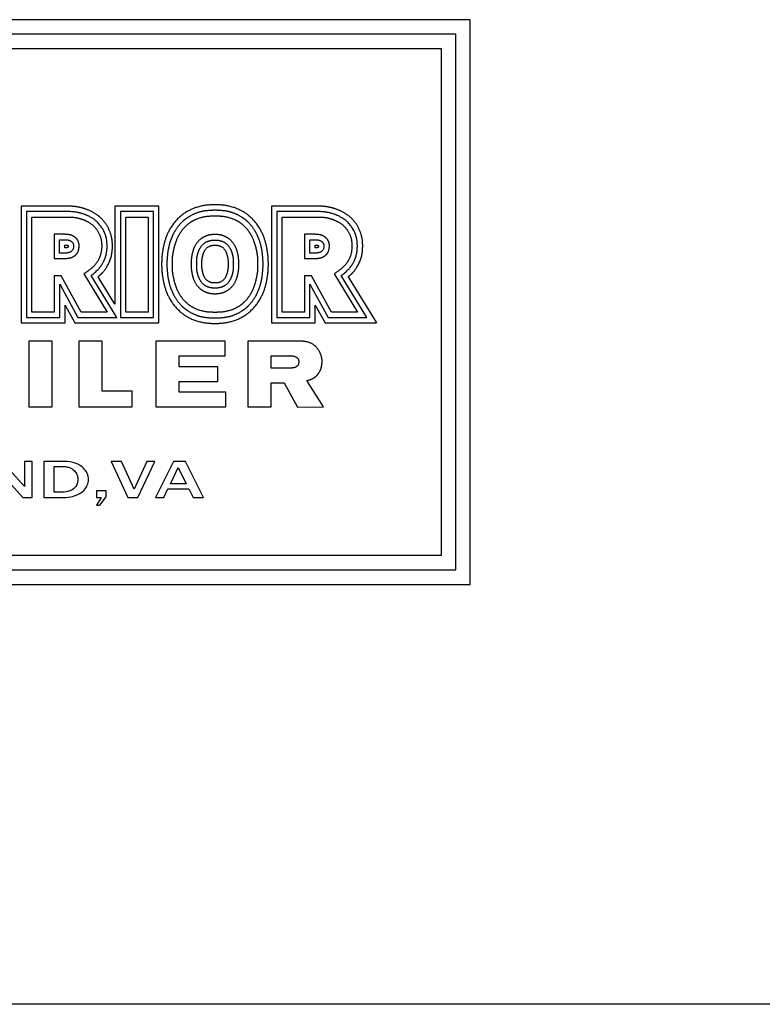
# Model space of a CAD drawing. Header units: inches. Extents: x 24 to 1128, y -94 to 748.
# Tile 350 of 573: x 525 to 551, y 298 to 332. Entities that reach past the tile are written whole.
import ezdxf

# ---------------------------------------------------------------- set-up
doc = ezdxf.new("R2010")
doc.units = ezdxf.units.IN
doc.header["$LTSCALE"] = 32
doc.header["$MEASUREMENT"] = 0
doc.layers.add('Visible (ANSI)', color=7, linetype='Continuous', lineweight=30)

msp = doc.modelspace()

# ---------------------------------------------------------------- linework, layer by layer
at = {"layer": 'Visible (ANSI)'}
for p, q in [((540.44489, 331.53736), (504.44489, 331.53736)), ((540.44489, 312.0181), (540.44489, 331.53736)), ((539.94489, 331.03736), (504.94489, 331.03736)), ((539.94489, 312.5181), (539.94489, 331.03736)), ((505.44489, 330.53736), (539.44489, 330.53736)), ((539.44489, 330.53736), (539.44489, 313.0181)), ((526.60143, 325.08993), (524.92233, 325.08993)), ((524.92233, 325.08993), (524.92233, 321.05922)), ((528.16739, 325.08993), (528.16739, 321.69796)), ((529.68656, 325.08993), (528.16739, 325.08993)), ((529.68656, 321.05922), (529.68656, 325.08993)), ((535.25143, 325.08993), (533.57233, 325.08993)), ((533.57233, 325.08993), (533.57233, 321.05922)), ((525.10939, 324.90276), (525.10939, 321.24615)), ((526.56846, 324.90271), (525.10939, 324.90276)), ((525.29539, 321.43215), (525.29539, 324.71676)), ((525.29539, 324.71676), (526.56424, 324.71676)), ((529.50023, 324.90276), (528.35556, 324.90276)), ((528.35556, 324.90276), (528.35556, 321.24615)), ((528.54156, 321.43215), (528.54156, 324.71676)), ((528.54156, 324.71676), (529.31423, 324.71676)), ((529.31423, 324.71676), (529.31423, 321.43215)), ((529.50023, 321.24615), (529.50023, 324.90276)), ((533.75939, 324.90276), (533.75939, 321.24615)), ((535.21846, 324.90271), (533.75939, 324.90276)), ((533.94539, 321.43215), (533.94539, 324.71676)), ((533.94539, 324.71676), (535.21424, 324.71676)), ((526.343, 324.11898), (526.06193, 324.11898)), ((526.06193, 324.11898), (526.06193, 323.27885)), ((534.993, 324.11898), (534.71193, 324.11898)), ((534.71193, 324.11898), (534.71193, 323.27885)), ((526.25197, 323.92987), (526.43404, 323.92987)), ((526.25197, 323.46834), (526.25197, 323.92987)), ((526.43404, 323.65422), (526.43404, 323.74522)), ((526.43404, 323.74522), (526.49003, 323.74522)), ((534.90197, 323.92987), (535.08404, 323.92987)), ((534.90197, 323.46834), (534.90197, 323.92987)), ((535.08404, 323.65422), (535.08404, 323.74522)), ((535.08404, 323.74522), (535.14003, 323.74522)), ((526.40844, 323.46834), (526.25197, 323.46834)), ((526.49215, 323.65422), (526.43404, 323.65422)), ((535.05844, 323.46834), (534.90197, 323.46834)), ((535.14215, 323.65422), (535.08404, 323.65422)), ((526.06193, 323.27885), (526.343, 323.27885)), ((534.71193, 323.27885), (534.993, 323.27885)), ((526.30925, 322.68639), (526.06897, 322.68639)), ((526.06897, 322.68639), (526.06897, 321.43215)), ((526.99763, 321.43215), (526.30925, 322.68639)), ((527.08876, 322.74711), (527.89407, 321.43215)), ((528.22609, 321.24615), (527.33937, 322.69404)), ((534.95925, 322.68639), (534.71897, 322.68639)), ((534.71897, 322.68639), (534.71897, 321.43215)), ((535.64763, 321.43215), (534.95925, 322.68639)), ((535.73876, 322.74711), (536.54407, 321.43215)), ((536.87609, 321.24615), (535.98937, 322.69404)), ((526.25497, 322.3987), (526.88754, 321.24615)), ((526.25497, 321.24615), (526.25497, 322.3987)), ((528.16739, 321.69796), (527.58223, 322.65173)), ((534.90497, 322.3987), (535.53754, 321.24615)), ((534.90497, 321.24615), (534.90497, 322.3987)), ((536.23223, 322.65173), (537.20927, 321.05922)), ((526.44022, 321.6713), (526.77964, 321.05922)), ((526.44022, 321.05922), (526.44022, 321.6713)), ((535.09022, 321.05922), (535.09022, 321.6713)), ((535.09022, 321.6713), (535.42964, 321.05922)), ((526.06897, 321.43215), (525.29539, 321.43215)), ((527.89407, 321.43215), (526.99763, 321.43215)), ((529.31423, 321.43215), (528.54156, 321.43215)), ((534.71897, 321.43215), (533.94539, 321.43215)), ((536.54407, 321.43215), (535.64763, 321.43215)), ((524.92233, 321.05922), (526.44022, 321.05922)), ((525.10939, 321.24615), (526.25497, 321.24615)), ((526.77964, 321.05922), (529.68656, 321.05922)), ((526.88754, 321.24615), (528.22609, 321.24615)), ((528.35556, 321.24615), (529.50023, 321.24615)), ((533.57233, 321.05922), (535.09022, 321.05922)), ((533.75939, 321.24615), (534.90497, 321.24615)), ((535.42964, 321.05922), (537.20927, 321.05922)), ((535.53754, 321.24615), (536.87609, 321.24615)), ((525.18649, 320.43018), (525.18649, 318.15036)), ((525.99262, 320.43018), (525.18649, 320.43018)), ((525.99262, 318.15036), (525.99262, 320.43018)), ((527.72925, 320.42992), (526.91956, 320.42992)), ((526.91956, 320.42992), (526.91956, 318.14929)), ((527.72925, 318.70186), (527.72925, 320.42992)), ((529.58285, 320.42992), (529.58285, 318.14929)), ((531.97385, 320.42992), (529.58285, 320.42992)), ((531.97385, 319.92147), (531.97385, 320.42992)), ((532.76006, 320.42992), (532.76006, 318.14929)), ((534.46019, 320.42992), (532.76006, 320.42992)), ((530.38654, 319.54259), (530.38654, 319.92147)), ((530.38654, 319.92147), (531.97385, 319.92147)), ((533.56806, 319.91786), (534.19534, 319.91786)), ((533.56806, 319.49392), (533.56806, 319.91786)), ((531.72127, 319.54259), (530.38654, 319.54259)), ((531.72127, 319.02999), (531.72127, 319.54259)), ((534.20748, 319.49392), (533.56806, 319.49392)), ((530.38654, 318.6635), (530.38654, 319.02999)), ((530.38654, 319.02999), (531.72127, 319.02999)), ((533.56806, 318.9807), (534.00956, 318.9807)), ((533.56806, 318.14929), (533.56806, 318.9807)), ((534.00956, 318.9807), (534.47675, 318.14636)), ((535.37011, 318.14929), (534.79926, 319.064)), ((528.75521, 318.70186), (527.72925, 318.70186)), ((528.75521, 318.14929), (528.75521, 318.70186)), ((532.00357, 318.6635), (530.38654, 318.6635)), ((532.00357, 318.14929), (532.00357, 318.6635)), ((525.18649, 318.15036), (525.99262, 318.15036)), ((526.91956, 318.14929), (528.75521, 318.14929)), ((529.58285, 318.14929), (532.00357, 318.14929)), ((532.76006, 318.14929), (533.56806, 318.14929)), ((534.47675, 318.14636), (535.37011, 318.14929)), ((524.92361, 315.53201), (524.26746, 316.2681)), ((525.30982, 316.2681), (525.043, 316.2681)), ((525.043, 316.2681), (525.043, 315.39704)), ((525.30982, 315.0181), (525.30982, 316.2681)), ((526.40202, 316.2681), (525.71161, 316.2681)), ((525.71161, 316.2681), (525.71161, 315.0181)), ((528.03823, 316.2681), (528.61651, 315.0181)), ((528.39537, 316.2681), (528.03823, 316.2681)), ((528.82519, 315.30983), (528.39537, 316.2681)), ((529.26435, 316.2681), (528.82519, 315.30983)), ((528.96016, 315.0181), (529.5457, 316.2681)), ((529.5457, 316.2681), (529.26435, 316.2681)), ((530.1842, 316.2681), (529.56231, 315.0181)), ((530.60052, 316.2681), (530.1842, 316.2681)), ((531.22864, 315.0181), (530.60052, 316.2681)), ((526.05941, 315.20186), (526.05941, 316.09056)), ((526.05941, 316.09056), (526.38021, 316.09056)), ((530.08142, 315.49567), (530.35447, 316.05319)), ((530.35447, 316.05319), (530.62751, 315.49567)), ((524.27058, 315.81648), (524.98175, 315.0181)), ((526.34076, 315.20186), (526.05941, 315.20186)), ((527.86589, 315.25169), (527.52328, 315.25169)), ((527.52328, 315.25169), (527.52328, 315.0181)), ((527.86589, 315.04197), (527.86589, 315.25169)), ((529.85094, 315.0181), (529.99732, 315.31606)), ((529.99732, 315.31606), (530.71888, 315.31606)), ((530.62751, 315.49567), (530.08142, 315.49567)), ((530.71888, 315.31606), (530.86838, 315.0181)), ((524.98175, 315.0181), (525.30982, 315.0181)), ((525.71161, 315.0181), (526.32623, 315.0181)), ((527.52328, 315.0181), (527.68731, 315.0181)), ((527.68731, 315.0181), (527.52328, 314.75128)), ((527.64475, 314.75128), (527.86589, 315.04197)), ((528.61651, 315.0181), (528.96016, 315.0181)), ((529.56231, 315.0181), (529.85094, 315.0181)), ((530.86838, 315.0181), (531.22864, 315.0181)), ((527.52328, 314.75128), (527.64475, 314.75128)), ((539.44489, 313.0181), (505.44489, 313.0181)), ((504.94489, 312.5181), (539.94489, 312.5181)), ((504.44489, 312.0181), (540.44489, 312.0181)), ((730.38339, 297.50112), (472.38339, 297.50112))]:
    msp.add_line(p, q, dxfattribs=at)
msp.add_arc((534.20117, 319.80313), 0.11488, 86.851313, 92.907697, dxfattribs=at)
for points, degree, knots in [([(527.58223, 322.65173), (527.71301, 322.76613), (527.80478, 322.8344), (528.06763, 323.23632), (528.08534, 323.72737), (528.07015, 324.02799), (527.93866, 324.36402), (527.77415, 324.61266), (527.51594, 324.83144), (527.19333, 324.99143), (526.90325, 325.07629), (526.6888, 325.08709), (526.60143, 325.08993)], 4, [0, 0, 0, 0, 0, 0.20133103, 0.29116474, 0.38474936, 0.47533752, 0.56385134, 0.65137094, 0.73677615, 0.81971305, 1, 1, 1, 1, 1]), ([(531.62384, 325.13801), (531.37335, 325.1401), (530.79919, 325.11575), (529.98273, 324.4899), (529.78524, 323.5961), (529.77955, 323.19363), (529.7793, 323.08863)], 4, [0, 0, 0, 0, 0, 0.44766544, 0.6339037, 1, 1, 1, 1, 1]), ([(533.46838, 323.08863), (533.46813, 323.19363), (533.46244, 323.5961), (533.26495, 324.4899), (532.44849, 325.11575), (531.87433, 325.1401), (531.62384, 325.13801)], 4, [0, 0, 0, 0, 0, 0.3660963, 0.55233456, 1, 1, 1, 1, 1]), ([(536.23223, 322.65173), (536.36301, 322.76613), (536.45478, 322.8344), (536.71763, 323.23632), (536.73534, 323.72737), (536.72015, 324.02799), (536.58866, 324.36402), (536.42415, 324.61266), (536.16594, 324.83144), (535.84333, 324.99143), (535.55325, 325.07629), (535.3388, 325.08709), (535.25143, 325.08993)], 4, [0, 0, 0, 0, 0, 0.20133103, 0.29116474, 0.38474936, 0.47533752, 0.56385134, 0.65137094, 0.73677615, 0.81971305, 1, 1, 1, 1, 1]), ([(526.56424, 324.71676), (526.82014, 324.71095), (526.96748, 324.66017), (527.17675, 324.60107), (527.46178, 324.40439), (527.65243, 324.12004), (527.71407, 323.86539), (527.71328, 323.54043), (527.60893, 323.19884), (527.42663, 322.96066), (527.13122, 322.77667), (527.08876, 322.74711)], 4, [0, 0, 0, 0, 0, 0.22034549, 0.30569407, 0.39652303, 0.49296372, 0.59023059, 0.68516844, 0.78231111, 1, 1, 1, 1, 1]), ([(527.33937, 322.69404), (527.35676, 322.70684), (527.39279, 322.73392), (527.43899, 322.77097), (527.48495, 322.81002), (527.52115, 322.84275), (527.56489, 322.88528), (527.59842, 322.92051), (527.634, 322.96133), (527.65642, 322.98915), (527.67768, 323.01736), (527.69127, 323.03633), (527.7075, 323.06021), (527.71987, 323.0794), (527.7346, 323.10349), (527.74581, 323.12284), (527.76183, 323.15202), (527.77681, 323.1814), (527.79749, 323.22595), (527.81404, 323.26614), (527.8326, 323.31736), (527.84575, 323.35924), (527.86007, 323.41301), (527.86972, 323.45704), (527.87949, 323.51308), (527.88547, 323.55861), (527.89072, 323.61607), (527.89318, 323.66233), (527.89417, 323.72008), (527.89337, 323.76606), (527.89035, 323.82321), (527.88628, 323.86868), (527.87964, 323.91964), (527.87396, 323.95355), (527.86719, 323.98745), (527.86209, 324.01005), (527.85353, 324.04395), (527.84369, 324.07789), (527.82643, 324.12868), (527.80842, 324.17355), (527.7827, 324.22908), (527.75965, 324.27296), (527.72797, 324.32689), (527.70044, 324.36915), (527.66355, 324.42041), (527.63222, 324.4598), (527.5912, 324.50637), (527.55708, 324.54126), (527.51771, 324.57745), (527.4911, 324.59979), (527.46446, 324.62065), (527.44674, 324.6338), (527.42031, 324.65248), (527.39409, 324.66981), (527.35533, 324.69358), (527.32155, 324.71253), (527.28028, 324.73398), (527.24805, 324.74953), (527.2087, 324.76733), (527.17786, 324.78042), (527.13973, 324.79571), (527.10936, 324.80718), (527.07095, 324.82079), (527.03961, 324.83115), (526.99898, 324.84348), (526.96502, 324.85284), (526.92006, 324.86381), (526.88181, 324.87193), (526.8304, 324.88108), (526.7861, 324.88751), (526.72582, 324.89422), (526.66011, 324.89951), (526.60044, 324.90198), (526.56846, 324.90271)], 3, [0.000000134, 0.000000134, 0.000000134, 0.000000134, 0.019256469, 0.038512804, 0.048140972, 0.067397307, 0.077025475, 0.096281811, 0.105909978, 0.12035223, 0.125166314, 0.134794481, 0.139608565, 0.149236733, 0.154050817, 0.163678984, 0.168493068, 0.18293532, 0.192563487, 0.211819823, 0.22144799, 0.240704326, 0.250332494, 0.269588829, 0.279216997, 0.298473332, 0.3081015, 0.327357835, 0.336986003, 0.356242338, 0.365870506, 0.385126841, 0.394755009, 0.40919726, 0.414011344, 0.423639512, 0.428453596, 0.442895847, 0.452524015, 0.47178035, 0.481408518, 0.500664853, 0.510293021, 0.529549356, 0.539177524, 0.55843386, 0.568062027, 0.587318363, 0.59694653, 0.611388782, 0.616202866, 0.625831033, 0.630645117, 0.645087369, 0.654715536, 0.673971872, 0.683600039, 0.702856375, 0.712484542, 0.731740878, 0.741369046, 0.760625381, 0.770253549, 0.789509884, 0.799138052, 0.818394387, 0.828022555, 0.84727889, 0.856907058, 0.876163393, 0.885791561, 0.905047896, 0.924304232, 0.924304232, 0.924304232, 0.924304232]), ([(531.62384, 324.95019), (531.47048, 324.94782), (531.19444, 324.92916), (531.01524, 324.87757), (530.70752, 324.72814), (530.52987, 324.59111), (530.43348, 324.49883), (530.23954, 324.26264), (530.14053, 324.04008), (530.02932, 323.76917), (529.97953, 323.49109), (529.96076, 323.20464), (529.96139, 323.08863)], 4, [0, 0, 0, 0, 0, 0.21443075, 0.29502466, 0.3714022, 0.45147216, 0.53247453, 0.6137125, 0.69895258, 0.78486352, 1, 1, 1, 1, 1]), ([(530.15059, 323.08863), (530.15028, 323.28155), (530.14554, 323.40977), (530.25914, 323.8859), (530.40176, 324.14336), (530.55063, 324.3583), (530.74385, 324.51633), (530.96457, 324.66397), (531.35523, 324.7743), (531.46325, 324.74352), (531.62384, 324.76211)], 4, [-1, -1, -1, -1, -1, -0.73803175, -0.63313753, -0.53068754, -0.43500567, -0.33627821, -0.23846992, 0, 0, 0, 0, 0]), ([(533.28629, 323.08863), (533.28692, 323.20464), (533.26815, 323.49109), (533.21836, 323.76917), (533.10715, 324.04008), (533.00814, 324.26264), (532.8142, 324.49883), (532.7178, 324.59111), (532.54016, 324.72814), (532.23244, 324.87757), (532.05323, 324.92916), (531.7772, 324.94782), (531.62384, 324.95019)], 4, [0, 0, 0, 0, 0, 0.21513648, 0.30104742, 0.3862875, 0.46752547, 0.54852784, 0.6285978, 0.70497534, 0.78556925, 1, 1, 1, 1, 1]), ([(531.62384, 324.76211), (531.78443, 324.74352), (531.89245, 324.7743), (532.28311, 324.66397), (532.50383, 324.51633), (532.69705, 324.3583), (532.84592, 324.14336), (532.98854, 323.8859), (533.10214, 323.40977), (533.0974, 323.28155), (533.09709, 323.08863)], 4, [-1, -1, -1, -1, -1, -0.76153008, -0.66372179, -0.56499433, -0.46931246, -0.36686247, -0.26196825, 0, 0, 0, 0, 0]), ([(535.21424, 324.71676), (535.47014, 324.71095), (535.61748, 324.66017), (535.82675, 324.60107), (536.11178, 324.40439), (536.30243, 324.12004), (536.36407, 323.86539), (536.36328, 323.54043), (536.25893, 323.19884), (536.07663, 322.96066), (535.78122, 322.77667), (535.73876, 322.74711)], 4, [0, 0, 0, 0, 0, 0.22034549, 0.30569407, 0.39652303, 0.49296372, 0.59023059, 0.68516844, 0.78231111, 1, 1, 1, 1, 1]), ([(535.98937, 322.69404), (536.00676, 322.70684), (536.04279, 322.73392), (536.08899, 322.77097), (536.13495, 322.81002), (536.17115, 322.84275), (536.21489, 322.88528), (536.24842, 322.92051), (536.284, 322.96133), (536.30642, 322.98915), (536.32768, 323.01736), (536.34127, 323.03633), (536.3575, 323.06021), (536.36987, 323.0794), (536.3846, 323.10349), (536.39581, 323.12284), (536.41183, 323.15202), (536.42681, 323.1814), (536.44749, 323.22595), (536.46404, 323.26614), (536.4826, 323.31736), (536.49575, 323.35924), (536.51007, 323.41301), (536.51972, 323.45704), (536.52949, 323.51308), (536.53547, 323.55861), (536.54072, 323.61607), (536.54318, 323.66233), (536.54417, 323.72008), (536.54337, 323.76606), (536.54035, 323.82321), (536.53628, 323.86868), (536.52964, 323.91964), (536.52396, 323.95355), (536.51719, 323.98745), (536.51209, 324.01005), (536.50353, 324.04395), (536.49369, 324.07789), (536.47643, 324.12868), (536.45842, 324.17355), (536.4327, 324.22908), (536.40965, 324.27296), (536.37797, 324.32689), (536.35044, 324.36915), (536.31355, 324.42041), (536.28222, 324.4598), (536.2412, 324.50637), (536.20708, 324.54126), (536.16771, 324.57745), (536.1411, 324.59979), (536.11446, 324.62065), (536.09674, 324.6338), (536.07031, 324.65248), (536.04409, 324.66981), (536.00533, 324.69358), (535.97155, 324.71253), (535.93028, 324.73398), (535.89805, 324.74953), (535.8587, 324.76733), (535.82786, 324.78042), (535.78973, 324.79571), (535.75936, 324.80718), (535.72095, 324.82079), (535.68961, 324.83115), (535.64898, 324.84348), (535.61502, 324.85284), (535.57006, 324.86381), (535.53181, 324.87193), (535.4804, 324.88108), (535.4361, 324.88751), (535.37582, 324.89422), (535.31011, 324.89951), (535.25044, 324.90198), (535.21846, 324.90271)], 3, [0.000000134, 0.000000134, 0.000000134, 0.000000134, 0.019256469, 0.038512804, 0.048140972, 0.067397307, 0.077025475, 0.096281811, 0.105909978, 0.12035223, 0.125166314, 0.134794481, 0.139608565, 0.149236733, 0.154050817, 0.163678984, 0.168493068, 0.18293532, 0.192563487, 0.211819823, 0.22144799, 0.240704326, 0.250332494, 0.269588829, 0.279216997, 0.298473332, 0.3081015, 0.327357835, 0.336986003, 0.356242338, 0.365870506, 0.385126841, 0.394755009, 0.40919726, 0.414011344, 0.423639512, 0.428453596, 0.442895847, 0.452524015, 0.47178035, 0.481408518, 0.500664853, 0.510293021, 0.529549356, 0.539177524, 0.55843386, 0.568062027, 0.587318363, 0.59694653, 0.611388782, 0.616202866, 0.625831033, 0.630645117, 0.645087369, 0.654715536, 0.673971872, 0.683600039, 0.702856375, 0.712484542, 0.731740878, 0.741369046, 0.760625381, 0.770253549, 0.789509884, 0.799138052, 0.818394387, 0.828022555, 0.84727889, 0.856907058, 0.876163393, 0.885791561, 0.905047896, 0.924304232, 0.924304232, 0.924304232, 0.924304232]), ([(526.343, 323.27885), (526.39385, 323.27961), (526.51923, 323.28576), (526.688, 323.29215), (526.84301, 323.43492), (526.90058, 323.50417), (526.93537, 323.70684), (526.92972, 323.80576), (526.8699, 323.95077), (526.71425, 324.08762), (526.55889, 324.12025), (526.45155, 324.11773), (526.343, 324.11898)], 4, [0, 0, 0, 0, 0, 0.19866074, 0.28187304, 0.36718767, 0.44982088, 0.53265045, 0.6189623, 0.70219029, 0.78603846, 1, 1, 1, 1, 1]), ([(531.62384, 324.1119), (531.53949, 324.11206), (531.41657, 324.10273), (531.26272, 324.04923), (531.07468, 323.9304), (530.91727, 323.71354), (530.83273, 323.49573), (530.80102, 323.27396), (530.79779, 323.15568), (530.79829, 323.08863)], 4, [0, 0, 0, 0, 0, 0.25572762, 0.3706114, 0.49160152, 0.61702049, 0.74059598, 1, 1, 1, 1, 1]), ([(532.44939, 323.08863), (532.44989, 323.15568), (532.44666, 323.27396), (532.41495, 323.49573), (532.33041, 323.71354), (532.17299, 323.9304), (531.98496, 324.04923), (531.8311, 324.10273), (531.70818, 324.11206), (531.62384, 324.1119)], 4, [0, 0, 0, 0, 0, 0.25940402, 0.38297951, 0.50839848, 0.6293886, 0.74427238, 1, 1, 1, 1, 1]), ([(534.993, 323.27885), (535.04385, 323.27961), (535.16923, 323.28576), (535.338, 323.29215), (535.49301, 323.43492), (535.55058, 323.50417), (535.58537, 323.70684), (535.57972, 323.80576), (535.5199, 323.95077), (535.36425, 324.08762), (535.20889, 324.12025), (535.10155, 324.11773), (534.993, 324.11898)], 4, [0, 0, 0, 0, 0, 0.19866074, 0.28187304, 0.36718767, 0.44982088, 0.53265045, 0.6189623, 0.70219029, 0.78603846, 1, 1, 1, 1, 1]), ([(526.43404, 323.92987), (526.48379, 323.92957), (526.66024, 323.92852), (526.80174, 323.75399), (526.69715, 323.44116), (526.42679, 323.47269), (526.40844, 323.46834)], 4, [0, 0, 0, 0, 0, 0.39905707, 0.57780728, 1, 1, 1, 1, 1]), ([(526.49003, 323.74522), (526.50451, 323.74451), (526.53741, 323.749), (526.57103, 323.69809), (526.53611, 323.65666), (526.51046, 323.65259), (526.49215, 323.65422)], 4, [0, 0, 0, 0, 0, 0.41730727, 0.58519444, 1, 1, 1, 1, 1]), ([(530.99058, 323.08863), (530.98892, 323.23007), (530.99443, 323.29678), (531.02821, 323.47713), (531.10029, 323.63908), (531.24852, 323.8505), (531.41448, 323.90195), (531.54999, 323.92222), (531.62384, 323.9213)], 4, [-1, -1, -1, -1, -1, -0.68997381, -0.56776888, -0.43973508, -0.30975696, 0, 0, 0, 0, 0]), ([(531.17178, 323.08863), (531.17277, 323.16275), (531.16791, 323.22538), (531.19691, 323.36609), (531.24675, 323.55299), (531.39141, 323.75113), (531.5839, 323.7403), (531.62384, 323.74163)], 4, [-1, -1, -1, -1, -1, -0.68018497, -0.53857544, -0.38226415, 0, 0, 0, 0, 0]), ([(531.62384, 323.9213), (531.69768, 323.92222), (531.8332, 323.90195), (531.99915, 323.8505), (532.14738, 323.63908), (532.21947, 323.47713), (532.25325, 323.29678), (532.25876, 323.23007), (532.2571, 323.08863)], 4, [-1, -1, -1, -1, -1, -0.69024304, -0.56026492, -0.43223112, -0.31002619, 0, 0, 0, 0, 0]), ([(531.62384, 323.74163), (531.66378, 323.7403), (531.85626, 323.75113), (532.00093, 323.55299), (532.05076, 323.36609), (532.07977, 323.22538), (532.07491, 323.16275), (532.0759, 323.08863)], 4, [-1, -1, -1, -1, -1, -0.61773585, -0.46142456, -0.31981503, 0, 0, 0, 0, 0]), ([(535.08404, 323.92987), (535.13379, 323.92957), (535.31024, 323.92852), (535.45174, 323.75399), (535.34715, 323.44116), (535.07679, 323.47269), (535.05844, 323.46834)], 4, [0, 0, 0, 0, 0, 0.39905707, 0.57780728, 1, 1, 1, 1, 1]), ([(535.14003, 323.74522), (535.15451, 323.74451), (535.18741, 323.749), (535.22103, 323.69809), (535.18611, 323.65666), (535.16046, 323.65259), (535.14215, 323.65422)], 4, [0, 0, 0, 0, 0, 0.41730727, 0.58519444, 1, 1, 1, 1, 1]), ([(529.7793, 323.08863), (529.77955, 322.98363), (529.78524, 322.58116), (529.98273, 321.68736), (530.79919, 321.06151), (531.37335, 321.03716), (531.62384, 321.03925)], 4, [0, 0, 0, 0, 0, 0.3660963, 0.55233456, 1, 1, 1, 1, 1]), ([(529.96139, 323.08863), (529.96076, 322.97263), (529.97953, 322.68617), (530.02932, 322.40809), (530.14053, 322.13718), (530.23954, 321.91462), (530.43348, 321.67843), (530.52987, 321.58615), (530.70752, 321.44912), (531.01524, 321.29969), (531.19444, 321.2481), (531.47048, 321.22944), (531.62384, 321.22707)], 4, [0, 0, 0, 0, 0, 0.21513648, 0.30104742, 0.3862875, 0.46752547, 0.54852784, 0.6285978, 0.70497534, 0.78556925, 1, 1, 1, 1, 1]), ([(531.62384, 321.41515), (531.46325, 321.43374), (531.35523, 321.40296), (530.96457, 321.51329), (530.74385, 321.66093), (530.55063, 321.81896), (530.40176, 322.0339), (530.25914, 322.29137), (530.14554, 322.76749), (530.15028, 322.89571), (530.15059, 323.08863)], 4, [-1, -1, -1, -1, -1, -0.76153008, -0.66372179, -0.56499433, -0.46931246, -0.36686247, -0.26196825, 0, 0, 0, 0, 0]), ([(530.79829, 323.08863), (530.79779, 323.02158), (530.80102, 322.9033), (530.83273, 322.68153), (530.91727, 322.46372), (531.07468, 322.24686), (531.26272, 322.12803), (531.41657, 322.07453), (531.53949, 322.0652), (531.62384, 322.06536)], 4, [0, 0, 0, 0, 0, 0.25940402, 0.38297951, 0.50839848, 0.6293886, 0.74427238, 1, 1, 1, 1, 1]), ([(531.62384, 322.25596), (531.54999, 322.25504), (531.41448, 322.27532), (531.24852, 322.32676), (531.10029, 322.53818), (531.02821, 322.70013), (530.99443, 322.88048), (530.98892, 322.94719), (530.99058, 323.08863)], 4, [-1, -1, -1, -1, -1, -0.69024304, -0.56026492, -0.43223112, -0.31002619, 0, 0, 0, 0, 0]), ([(531.62384, 322.43564), (531.5839, 322.43696), (531.39141, 322.42613), (531.24675, 322.62427), (531.19691, 322.81117), (531.16791, 322.95188), (531.17277, 323.01451), (531.17178, 323.08863)], 4, [-1, -1, -1, -1, -1, -0.61773585, -0.46142456, -0.31981503, 0, 0, 0, 0, 0]), ([(533.09709, 323.08863), (533.0974, 322.89571), (533.10214, 322.76749), (532.98854, 322.29137), (532.84592, 322.0339), (532.69705, 321.81896), (532.50383, 321.66093), (532.28311, 321.51329), (531.89245, 321.40296), (531.78443, 321.43374), (531.62384, 321.41515)], 4, [-1, -1, -1, -1, -1, -0.73803175, -0.63313753, -0.53068754, -0.43500567, -0.33627821, -0.23846992, 0, 0, 0, 0, 0]), ([(532.2571, 323.08863), (532.25876, 322.94719), (532.25325, 322.88048), (532.21947, 322.70013), (532.14738, 322.53818), (531.99915, 322.32676), (531.8332, 322.27532), (531.69768, 322.25504), (531.62384, 322.25596)], 4, [-1, -1, -1, -1, -1, -0.68997381, -0.56776888, -0.43973508, -0.30975696, 0, 0, 0, 0, 0]), ([(531.62384, 322.06536), (531.70818, 322.0652), (531.8311, 322.07453), (531.98496, 322.12803), (532.17299, 322.24686), (532.33041, 322.46372), (532.41495, 322.68153), (532.44666, 322.9033), (532.44989, 323.02158), (532.44939, 323.08863)], 4, [0, 0, 0, 0, 0, 0.25572762, 0.3706114, 0.49160152, 0.61702049, 0.74059598, 1, 1, 1, 1, 1]), ([(531.62384, 321.22707), (531.7772, 321.22944), (532.05323, 321.2481), (532.23244, 321.29969), (532.54016, 321.44912), (532.7178, 321.58615), (532.8142, 321.67843), (533.00814, 321.91462), (533.10715, 322.13718), (533.21836, 322.40809), (533.26815, 322.68617), (533.28692, 322.97263), (533.28629, 323.08863)], 4, [0, 0, 0, 0, 0, 0.21443075, 0.29502466, 0.3714022, 0.45147216, 0.53247453, 0.6137125, 0.69895258, 0.78486352, 1, 1, 1, 1, 1]), ([(532.0759, 323.08863), (532.07491, 323.01451), (532.07977, 322.95188), (532.05076, 322.81117), (532.00093, 322.62427), (531.85626, 322.42613), (531.66378, 322.43696), (531.62384, 322.43564)], 4, [-1, -1, -1, -1, -1, -0.68018497, -0.53857544, -0.38226415, 0, 0, 0, 0, 0]), ([(531.62384, 321.03925), (531.87433, 321.03716), (532.44849, 321.06151), (533.26495, 321.68736), (533.46244, 322.58116), (533.46813, 322.98363), (533.46838, 323.08863)], 4, [0, 0, 0, 0, 0, 0.44766544, 0.6339037, 1, 1, 1, 1, 1]), ([(534.79926, 319.064), (534.87178, 319.082), (534.96481, 319.09589), (535.12111, 319.20449), (535.19348, 319.2909), (535.26787, 319.40988), (535.30204, 319.5093), (535.33728, 319.71227), (535.3129, 319.87746), (535.26599, 320.01931), (535.08558, 320.3403), (534.77705, 320.4321), (534.61716, 320.41992), (534.46019, 320.42992)], 4, [0, 0, 0, 0, 0, 0.1657102, 0.230653, 0.29443981, 0.36217923, 0.43524969, 0.51061991, 0.59326289, 0.67965104, 0.76915029, 1, 1, 1, 1, 1]), ([(534.20748, 319.91783), (534.22675, 319.91677), (534.42052, 319.93581), (534.51726, 319.80571), (534.51708, 319.71882), (534.51851, 319.62719), (534.45042, 319.53925), (534.39658, 319.50753), (534.30548, 319.49432), (534.20748, 319.49392)], 4, [0, 0, 0, 0, 0, 0.30595814, 0.42116198, 0.52293683, 0.61838503, 0.71472487, 1, 1, 1, 1, 1]), ([(527.24919, 315.64102), (527.24919, 315.67804), (527.24579, 315.71481), (527.23131, 315.78634), (527.2206, 315.82046), (527.17606, 315.9225), (527.13149, 315.98252), (527.0228, 316.08744), (526.94231, 316.15025), (526.6886, 316.24943), (526.54401, 316.2681), (526.40202, 316.2681)], 3, [-4.01785158, -4.01785158, -4.01785158, -4.01785158, -3.53280981, -3.53280981, -3.06160953, -3.06160953, -2.07405834, -2.07405834, -1.08203288, -1.08203288, 0, 0, 0, 0]), ([(526.38021, 316.09056), (526.42268, 316.09056), (526.46528, 316.0872), (526.54525, 316.07209), (526.58252, 316.0611), (526.65286, 316.0305), (526.71037, 316.00055), (526.80298, 315.90392), (526.832, 315.86151), (526.87322, 315.76246), (526.88271, 315.70877), (526.88271, 315.65348)], 3, [-2.78469141, -2.78469141, -2.78469141, -2.78469141, -2.08361163, -2.08361163, -1.44126103, -1.44126103, -0.81749058, -0.81749058, -0.42133511, -0.42133511, 0, 0, 0, 0]), ([(525.043, 315.39704), (525.01824, 315.42504), (524.98301, 315.46488), (524.95535, 315.49616), (524.92804, 315.52703), (524.92361, 315.53201)], 3, [-0.619837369, -0.619837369, -0.619837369, -0.619837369, -0.050770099, -0.050770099, 0, 0, 0, 0]), ([(526.32623, 315.0181), (526.42876, 315.0181), (526.53372, 315.02519), (526.72002, 315.05961), (526.80479, 315.08407), (526.98988, 315.17104), (527.05734, 315.2305), (527.14755, 315.32531), (527.18485, 315.37965), (527.23707, 315.5049), (527.24919, 315.57187), (527.24919, 315.64102)], 3, [-2.31408423, -2.31408423, -2.31408423, -2.31408423, -1.88637986, -1.88637986, -1.52422606, -1.52422606, -1.03399076, -1.03399076, -0.52691953, -0.52691953, 0, 0, 0, 0]), ([(526.88271, 315.65348), (526.88271, 315.62014), (526.88009, 315.58669), (526.86831, 315.52392), (526.85975, 315.49466), (526.82853, 315.4224), (526.80158, 315.3836), (526.71668, 315.30234), (526.65443, 315.26964), (526.52234, 315.21572), (526.43202, 315.20186), (526.34076, 315.20186)], 3, [-1.71973036, -1.71973036, -1.71973036, -1.71973036, -1.53143065, -1.53143065, -1.35905816, -1.35905816, -1.08687411, -1.08687411, -0.69539431, -0.69539431, 0, 0, 0, 0])]:
    msp.add_open_spline(points, degree=degree, knots=knots, dxfattribs=at)

doc.saveas('drawing.dxf')
